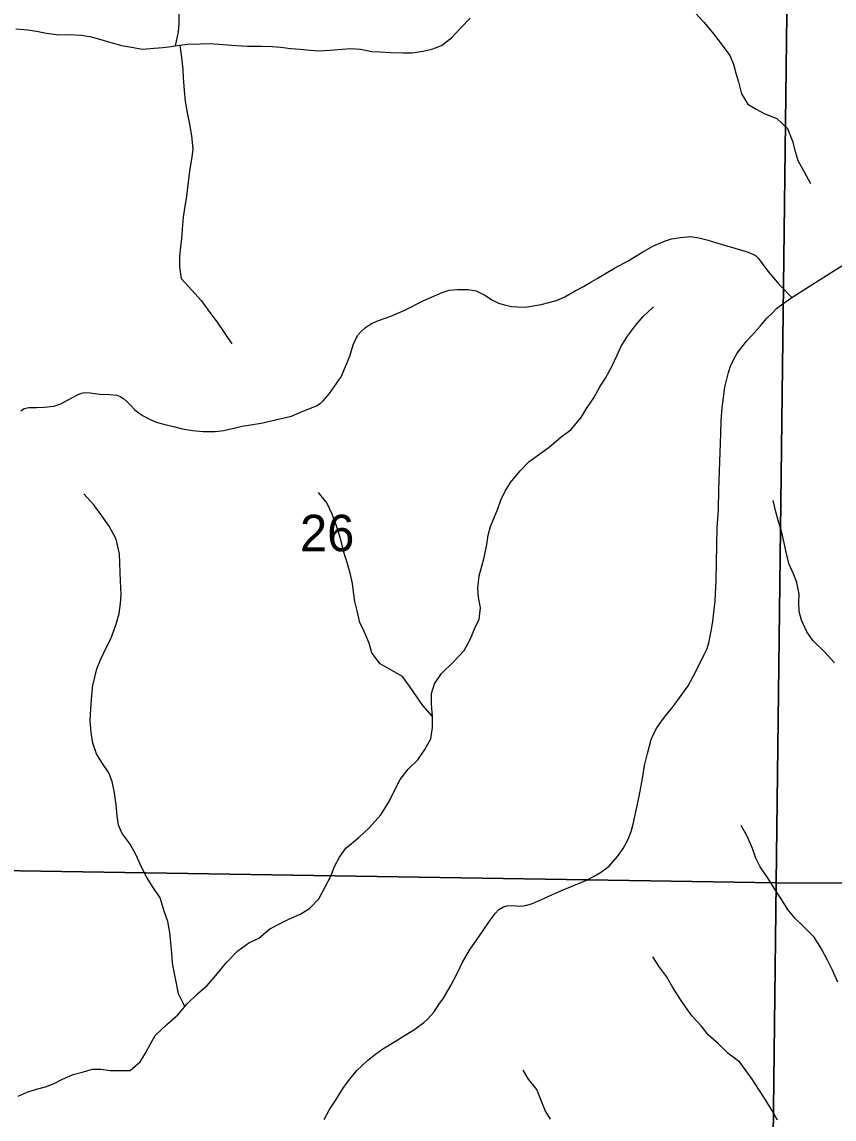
# Model space of a CAD drawing. Extents: x 0 to 191, y 0 to 55.
# Drawn here: x 185.447 to 186.378, y 49.124 to 50.382 of the extents above; entities that cross this region are included whole.
import ezdxf

# ---------------------------------------------------------------- set-up
doc = ezdxf.new("R2010")
doc.units = 0
for name, color, linetype in [('GM_X_Corporation', 7, 'Continuous'), ('GM_X_Minor_River', 7, 'Continuous'), ('GM_X_Section_Text', 7, 'Continuous'), ('GM_X_Township_Road', 7, 'Continuous')]:
    doc.layers.add(name, color=color, linetype=linetype)

msp = doc.modelspace()

# ---------------------------------------------------------------- linework, layer by layer
at = {"layer": 'GM_X_Corporation'}
for points in [[(185.2935, 50.4401), (186.3245, 50.4222), (186.3119, 49.3947), (185.276, 49.4114)], [(186.3245, 50.4222), (187.3319, 50.4112), (187.315, 49.3912), (186.3119, 49.3947)], [(185.276, 49.4114), (186.3119, 49.3947), (186.3, 48.3895), (185.2748, 48.3999)], [(186.3119, 49.3947), (187.315, 49.3912), (187.3131, 48.3812), (187.3132, 48.3764), (186.3, 48.3895)]]:
    msp.add_lwpolyline(points, close=True, dxfattribs=at)
at = {"layer": 'GM_X_Minor_River'}
for points in [[(185.6235, 50.3544), (185.6267, 50.3703), (185.6274, 50.3798), (185.6274, 50.4037)], [(185.4404, 50.3738), (185.454, 50.3727), (185.4639, 50.3712), (185.4757, 50.369), (185.4893, 50.3671), (185.5019, 50.3672), (185.5151, 50.3665), (185.525, 50.365), (185.5353, 50.3624), (185.5482, 50.3586), (185.5615, 50.3549), (185.5751, 50.3523), (185.585, 50.3504), (185.599, 50.3516), (185.6089, 50.3524), (185.6184, 50.3535), (185.6279, 50.3551), (185.6377, 50.3563), (185.6521, 50.3567), (185.662, 50.3571), (185.673, 50.3564), (185.6928, 50.3549), (185.706, 50.3538), (185.722, 50.3539), (185.7341, 50.3535), (185.744, 50.3528), (185.7557, 50.3513), (185.7664, 50.3506), (185.7778, 50.3495), (185.7876, 50.3488), (185.8005, 50.3492), (185.81, 50.35), (185.8241, 50.3512), (185.8354, 50.3505), (185.8483, 50.3479), (185.8578, 50.3475), (185.87, 50.3468), (185.8844, 50.3465), (185.8943, 50.3465), (185.9072, 50.3481), (185.9185, 50.3508), (185.9284, 50.3546), (185.9398, 50.3634), (185.9507, 50.3755), (185.9613, 50.3862)], [(186.219, 50.392), (186.2293, 50.3811), (186.2399, 50.3682), (186.2498, 50.3553), (186.2586, 50.3432), (186.2628, 50.3333), (186.2658, 50.3231), (186.2685, 50.3132), (186.2723, 50.2992), (186.2795, 50.2875), (186.289, 50.2818), (186.2989, 50.2765), (186.3126, 50.2709), (186.3248, 50.2595), (186.3305, 50.2451), (186.3336, 50.2334), (186.3366, 50.2228), (186.3439, 50.2099), (186.3511, 50.1966)], [(185.6282, 50.3551), (185.6302, 50.341), (185.6317, 50.3274), (185.6321, 50.3179), (185.6333, 50.3031), (185.6345, 50.291), (185.6371, 50.2758), (185.6394, 50.2644), (185.6418, 50.2511), (185.6433, 50.2363), (185.6422, 50.2268), (185.6399, 50.2132), (185.6384, 50.2014), (185.637, 50.1919), (185.6358, 50.1816), (185.6336, 50.1683), (185.6321, 50.1581), (185.631, 50.144), (185.6303, 50.1334), (185.6291, 50.1235), (185.628, 50.1129), (185.628, 50.1007), (185.63, 50.0878), (185.6421, 50.0742), (185.6528, 50.0625), (185.6615, 50.05), (185.6711, 50.0375), (185.6798, 50.0246), (185.6878, 50.0129)], [(185.9816, 49.7933), (185.9846, 49.8032), (185.9892, 49.8142), (185.9929, 49.8237), (185.9963, 49.8336), (186.0012, 49.8439), (186.0073, 49.8538), (186.0186, 49.8671), (186.0285, 49.8774), (186.041, 49.8865), (186.0516, 49.8942), (186.0656, 49.906), (186.0766, 49.914), (186.0883, 49.9281), (186.0944, 49.9387), (186.1027, 49.9509), (186.1099, 49.9635), (186.1163, 49.9733), (186.1235, 49.9867), (186.1295, 49.9996), (186.1337, 50.0091), (186.1416, 50.0216), (186.1507, 50.0338), (186.159, 50.0437), (186.1712, 50.0552)], [(185.6342, 49.2532), (185.6268, 49.2675), (185.6238, 49.2834), (185.6219, 49.2929), (185.6199, 49.3032), (185.6192, 49.3146), (185.618, 49.3259), (185.6168, 49.3377), (185.6145, 49.3506), (185.6103, 49.3624), (185.6057, 49.3775), (185.5977, 49.3893), (185.5905, 49.401), (185.5844, 49.4128), (185.5783, 49.4264), (185.5714, 49.4393), (185.5623, 49.4514), (185.5581, 49.4609), (185.5566, 49.4715), (185.5554, 49.4844), (185.5535, 49.4981), (185.5508, 49.511), (185.547, 49.5208), (185.539, 49.5326), (185.5329, 49.5428), (185.5287, 49.5549), (185.5268, 49.5671), (185.5256, 49.5807), (185.5263, 49.5944), (185.5274, 49.61), (185.5285, 49.621), (185.5308, 49.6305), (185.5331, 49.6403), (185.5376, 49.6506), (185.5444, 49.6651), (185.5493, 49.6746), (185.5553, 49.6913), (185.5587, 49.7034), (185.5602, 49.7152), (185.561, 49.7255), (185.5605, 49.7407), (185.5601, 49.7505), (185.5594, 49.7619), (185.559, 49.7718), (185.5555, 49.7888), (185.5475, 49.8036), (185.5391, 49.8154), (185.5296, 49.8282), (185.5182, 49.8407)], [(185.9179, 49.5855), (185.9069, 49.598), (185.9001, 49.6082), (185.8925, 49.6192), (185.8837, 49.6313), (185.8712, 49.6381), (185.8579, 49.646), (185.8483, 49.6585), (185.8453, 49.6695), (185.8396, 49.6831), (185.8346, 49.6934), (185.8315, 49.7066), (185.8289, 49.7173), (185.8273, 49.7283), (185.8262, 49.7381), (185.8239, 49.7484), (185.8208, 49.7594), (185.8162, 49.7738), (185.8139, 49.7833), (185.8112, 49.7935), (185.8082, 49.803), (185.8028, 49.8174), (185.7967, 49.8303), (185.7872, 49.8424)], [(186.3789, 49.647), (186.3675, 49.6592), (186.3541, 49.6724), (186.3469, 49.6826), (186.3408, 49.6959), (186.3381, 49.7057), (186.3377, 49.7164), (186.3381, 49.7259), (186.3354, 49.7391), (186.3316, 49.749), (186.3263, 49.7607), (186.3232, 49.774), (186.3209, 49.7846), (186.3178, 49.7979), (186.314, 49.81), (186.3113, 49.8203), (186.3083, 49.8332)], [(185.4431, 49.1504), (185.4533, 49.155), (185.4639, 49.1584), (185.4745, 49.1611), (185.4844, 49.1649), (185.4939, 49.1699), (185.506, 49.1749), (185.5181, 49.1783), (185.5284, 49.181), (185.5379, 49.181), (185.5485, 49.1796), (185.5713, 49.1796), (185.583, 49.1895), (185.589, 49.1994), (185.5947, 49.2101), (185.6, 49.2196), (185.6133, 49.2322), (185.6261, 49.2436), (185.6364, 49.2558), (185.6485, 49.2676), (185.6595, 49.2771), (185.6716, 49.2908), (185.6814, 49.303), (185.695, 49.3167), (185.7075, 49.3262), (185.7189, 49.3312), (185.7314, 49.3419), (185.7447, 49.3491), (185.7542, 49.3534), (185.7663, 49.3587), (185.7769, 49.3652), (185.7875, 49.3766), (185.7943, 49.3888), (185.8015, 49.4025), (185.8056, 49.4135), (185.8113, 49.4241), (185.8185, 49.4344), (185.8336, 49.4466), (185.8454, 49.4577), (185.8586, 49.4729), (185.8685, 49.4889), (185.8756, 49.5029), (185.8809, 49.5132), (185.89, 49.525), (185.901, 49.5357), (185.9093, 49.5475), (185.9161, 49.56), (185.918, 49.5729), (185.9179, 49.5858), (185.9168, 49.5991), (185.9168, 49.612), (185.9201, 49.6231), (185.9281, 49.6348), (185.9417, 49.6478), (185.9542, 49.6611), (185.961, 49.6737), (185.9663, 49.6866), (185.9716, 49.6969), (185.9731, 49.7102), (185.9708, 49.7223), (185.97, 49.7325), (185.9715, 49.7466), (185.9745, 49.758), (185.9771, 49.7679), (185.9801, 49.7827), (185.9816, 49.7933)], [(186.3827, 49.2808), (186.3766, 49.2948), (186.3709, 49.3054), (186.364, 49.319), (186.3553, 49.3327), (186.3427, 49.3451), (186.3332, 49.3542), (186.3252, 49.3641), (186.3168, 49.3777), (186.3104, 49.3875), (186.302, 49.4008), (186.2936, 49.4133), (186.2887, 49.4231), (186.2848, 49.4341), (186.2787, 49.4482), (186.2719, 49.4607)], [(186.3132, 49.1226), (186.3068, 49.1343), (186.3003, 49.1449), (186.2927, 49.1567), (186.2843, 49.1696), (186.2774, 49.1794), (186.2702, 49.1893), (186.2565, 49.1995), (186.2459, 49.2104), (186.2341, 49.2206), (186.2261, 49.2305), (186.2154, 49.2418), (186.2078, 49.2528), (186.2014, 49.2623), (186.1934, 49.2748), (186.1861, 49.2876), (186.1781, 49.2983), (186.1705, 49.31)], [(186.0533, 49.124), (186.0472, 49.1338), (186.0426, 49.1452), (186.0377, 49.1577), (186.0278, 49.1698), (186.0217, 49.18)]]:
    msp.add_lwpolyline(points, dxfattribs=at)
at = {"layer": 'GM_X_Township_Road'}
for points in [[(185.446, 49.9358), (185.4501, 49.9385), (185.4552, 49.9396), (185.4642, 49.9399), (185.4728, 49.9402), (185.4839, 49.9414), (185.4921, 49.9438), (185.4994, 49.9482), (185.5112, 49.9544), (185.5158, 49.9562), (185.5192, 49.9568), (185.5256, 49.9565), (185.5313, 49.9557), (185.5367, 49.9551), (185.5481, 49.9545), (185.556, 49.9537), (185.56, 49.9523), (185.5638, 49.9499), (185.5677, 49.9468), (185.5722, 49.9422), (185.5765, 49.9373), (185.5806, 49.9341), (185.5864, 49.9301), (185.5928, 49.9268), (185.6014, 49.9231), (185.6127, 49.92), (185.6209, 49.9179), (185.6315, 49.9153), (185.6427, 49.9132), (185.6551, 49.9124), (185.6689, 49.9124), (185.6787, 49.9132), (185.6997, 49.9184), (185.7214, 49.9218), (185.738, 49.9256), (185.7564, 49.9299), (185.7687, 49.935), (185.785, 49.9418), (185.7891, 49.9444), (185.7927, 49.9472), (185.8, 49.9558), (185.8134, 49.9748), (185.8231, 49.9985), (185.8271, 50.0115), (185.8319, 50.0224), (185.836, 50.0269), (185.8412, 50.0316), (185.8482, 50.0362), (185.8561, 50.0396), (185.8702, 50.0443), (185.8862, 50.0515), (185.9081, 50.0623), (185.9289, 50.0717), (185.9372, 50.0744), (185.9465, 50.0752), (185.9587, 50.0751), (185.9681, 50.0733), (185.9779, 50.0684), (185.9869, 50.0626), (185.9935, 50.0595), (186.0006, 50.0573), (186.0084, 50.0556), (186.0152, 50.0552), (186.0237, 50.0549), (186.031, 50.0559), (186.0426, 50.0578), (186.0599, 50.0624), (186.0697, 50.0666), (186.0815, 50.0735), (186.0909, 50.0786), (186.0985, 50.0831), (186.1066, 50.0877), (186.1181, 50.0946), (186.1265, 50.0996), (186.1421, 50.108), (186.158, 50.1176), (186.1704, 50.1246), (186.1837, 50.1304), (186.1919, 50.1332), (186.2022, 50.1347), (186.2138, 50.1356), (186.2231, 50.1343), (186.2325, 50.1321), (186.2422, 50.1289), (186.2775, 50.1187), (186.2844, 50.116), (186.288, 50.1139), (186.2917, 50.1107), (186.3022, 50.0962), (186.3154, 50.0808), (186.3298, 50.0658)], [(185.7936, 49.1236), (185.8, 49.1348), (185.8074, 49.1464), (185.8161, 49.16), (185.8233, 49.1697), (185.8313, 49.1795), (185.8368, 49.185), (185.8439, 49.1915), (185.8526, 49.1982), (185.8612, 49.2046), (185.8774, 49.2145), (185.8977, 49.227), (185.908, 49.2345), (185.9124, 49.2385), (185.9198, 49.2469), (185.9254, 49.2552), (185.9306, 49.2627), (185.9391, 49.2772), (185.9469, 49.2924), (185.952, 49.3029), (185.9604, 49.3176), (185.9752, 49.3391), (185.9839, 49.3521), (185.9896, 49.3598), (185.9941, 49.3642), (185.9984, 49.367), (186.0033, 49.3684), (186.0089, 49.3687), (186.0196, 49.3682), (186.0262, 49.3692), (186.0325, 49.3711), (186.0463, 49.3774), (186.0548, 49.381), (186.0623, 49.3844), (186.0683, 49.3871), (186.0735, 49.3892), (186.0788, 49.3915), (186.0863, 49.3944), (186.0945, 49.3979), (186.1033, 49.4024), (186.1107, 49.4068), (186.1205, 49.414), (186.1252, 49.4194), (186.1301, 49.4249), (186.1364, 49.434), (186.1404, 49.4409), (186.143, 49.4468), (186.1455, 49.4538), (186.1481, 49.4622), (186.1536, 49.4883), (186.1558, 49.5), (186.1586, 49.5144), (186.1611, 49.5293), (186.1642, 49.5432), (186.1685, 49.559), (186.1713, 49.5653), (186.1752, 49.5724), (186.1797, 49.579), (186.1851, 49.5861), (186.1922, 49.5952), (186.1981, 49.6025), (186.2111, 49.6206), (186.2167, 49.6312), (186.2228, 49.6433), (186.2295, 49.6564), (186.2326, 49.6634), (186.2347, 49.6701), (186.2378, 49.6854), (186.2392, 49.6949), (186.2419, 49.7182), (186.2432, 49.7419), (186.2442, 49.8018), (186.2456, 49.8225), (186.2463, 49.8456), (186.2473, 49.8774), (186.2486, 49.9098), (186.249, 49.9245), (186.2499, 49.9394), (186.2531, 49.9631), (186.2558, 49.9736), (186.2573, 49.98), (186.2594, 49.9871), (186.2634, 49.9952), (186.2673, 50.002), (186.2724, 50.0088), (186.2784, 50.016), (186.2838, 50.0223), (186.2937, 50.0329), (186.3013, 50.0421), (186.3073, 50.0479), (186.3124, 50.0531), (186.3194, 50.0584), (186.3298, 50.0658), (186.3476, 50.0773), (186.3914, 50.1049)]]:
    msp.add_lwpolyline(points, dxfattribs=at)

# ---------------------------------------------------------------- texts
at = {"layer": 'GM_X_Section_Text'}
msp.add_text('26', height=0.04186, rotation=0, dxfattribs=at).set_placement((185.7661, 49.7749))

doc.saveas('drawing.dxf')
